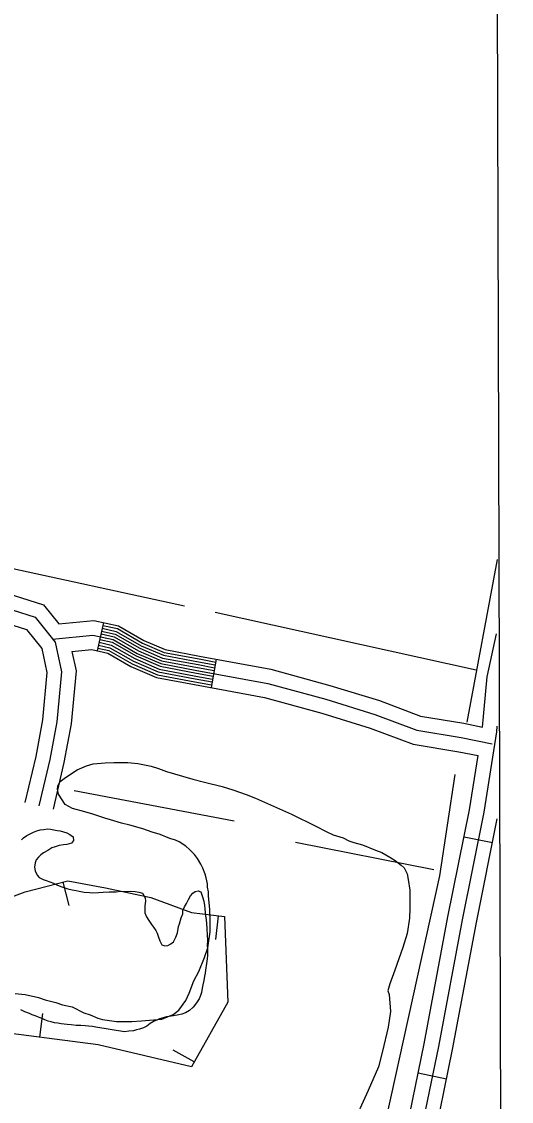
# Model space of a CAD drawing. Extents: x 3355724 to 3393621, y 594744 to 620174.
# Drawn here: x 3390944 to 3391453, y 603944 to 605066 of the extents above; entities that cross this region are included whole.
import ezdxf

# ---------------------------------------------------------------- set-up
doc = ezdxf.new("R2010")
doc.units = 0
for name, color, linetype in [('V-BORW-LINE', 7, 'Continuous'), ('V-GRID-FRAM', 7, 'Continuous'), ('V-ROAD-CNTR', 7, 'Continuous'), ('V-SITE-VEGE', 7, 'Continuous'), ('V-TOPO-SHOR', 7, 'Continuous')]:
    doc.layers.add(name, color=color, linetype=linetype)

msp = doc.modelspace()

# ---------------------------------------------------------------- linework, layer by layer
at = {"layer": 'V-BORW-LINE'}
for p, q in [((3390986.4, 604172.2), (3390992.6, 604147.9)), ((3391148.1, 604137.3), (3391145.3, 604112.5)), ((3390962.5, 604011), (3390965.7, 604035.8)), ((3391123, 603985.5), (3391101.3, 603997.8))]:
    msp.add_line(p, q, dxfattribs=at)
msp.add_lwpolyline([(3390885.3, 604138.8), (3390947.2, 604162.1), (3390991.8, 604173.5), (3391030.7, 604166.3), (3391078, 604156.2), (3391120.1, 604140.6), (3391154.4, 604136.6), (3391158, 604047.5), (3391120.2, 603980.5), (3391023.3, 604003.2), (3390905.4, 604018.4)], dxfattribs=at)
at = {"layer": 'V-GRID-FRAM'}
msp.add_lwpolyline([(3359807.6, 618312.1), (3391397.2, 618394.8), (3391452.7, 600211.2), (3359847.2, 600128.5), (3359807.6, 618312.1)], dxfattribs=at)
at = {"layer": 'V-ROAD-CNTR'}
for p, q in [((3391028.7, 604441.8), (3391022.3, 604412.5)), ((3391145.9, 604403.8), (3391140.5, 604374.3)), ((3391403.6, 604219.4), (3391433, 604213.5)), ((3391355.9, 603974), (3391385.3, 603968))]:
    msp.add_line(p, q, dxfattribs=at)
for points in [[(3389361.3, 604829.5), (3389441, 604808.1), (3389553.7, 604781.4), (3389675, 604756.8), (3389779.1, 604733.1), (3389853.7, 604715.8), (3389912.8, 604701.1), (3389943.4, 604702.8), (3389983.5, 604710), (3390009.5, 604710.2), (3390071.7, 604687.5), (3390124.2, 604675.4), (3390190.9, 604643.2), (3390222.9, 604625.6), (3390268.2, 604614.8), (3390318.3, 604598.8), (3390459.7, 604571.2), (3390667.8, 604530.6), (3390819.7, 604498.2), (3390913.6, 604477), (3390966.4, 604460.4), (3390982.5, 604440.4)], [(3390119.2, 604661.1), (3390184, 604629.8), (3390217.5, 604611.5), (3390264.1, 604600.4), (3390314.5, 604584.2), (3390456.8, 604556.4), (3390664.8, 604515.9), (3390816.4, 604483.6), (3390909.7, 604462.5), (3390957.6, 604447.4), (3390978.5, 604421.4), (3390985.1, 604390.7), (3390980.4, 604338.7), (3390973, 604299.5), (3390961.7, 604251.5)], [(3390114.2, 604646.9), (3390177.2, 604616.5), (3390212.1, 604597.4), (3390260.1, 604585.9), (3390310.8, 604569.7), (3390453.9, 604541.7), (3390661.8, 604501.2), (3390813.2, 604468.9), (3390905.8, 604448), (3390948.7, 604434.5), (3390964.6, 604414.8), (3390970, 604389.8), (3390965.5, 604340.8), (3390958.4, 604302.6), (3390947.1, 604254.9)], [(3390982.5, 604440.4), (3391018.6, 604444), (3391044.3, 604438.3), (3391070.6, 604423.2), (3391092.7, 604413.7), (3391128.6, 604406.9), (3391202.8, 604393.4), (3391264.1, 604376.6), (3391315.5, 604360.7), (3391358.3, 604344.6), (3391403.4, 604337.2), (3391422.5, 604333.3)], [(3390975.9, 604424.6), (3391017.7, 604428.8), (3391038.8, 604424.2), (3391063.9, 604409.7), (3391088.3, 604399.3), (3391125.9, 604392.2), (3391199.4, 604378.7), (3391259.9, 604362.2), (3391310.6, 604346.5), (3391354.4, 604330.1), (3391400.6, 604322.4), (3391432.7, 604315.9)], [(3391026.2, 604430), (3391039.9, 604427), (3391065.3, 604412.4), (3391089.2, 604402.1), (3391126.4, 604395.1), (3391143.8, 604392)], [(3391026.8, 604433), (3391041, 604429.8), (3391066.6, 604415.1), (3391090.1, 604405), (3391127, 604398.1), (3391144.3, 604394.9)], [(3391027.5, 604435.9), (3391042.1, 604432.7), (3391067.9, 604417.8), (3391091, 604407.9), (3391127.5, 604401), (3391144.9, 604397.9)], [(3391028.1, 604438.8), (3391043.2, 604435.5), (3391069.3, 604420.5), (3391091.9, 604410.8), (3391128.1, 604404), (3391145.4, 604400.8)], [(3391422.5, 604333.3), (3391427.5, 604385.3), (3391437.3, 604430.2)], [(3391023.6, 604418.3), (3391035.5, 604415.7), (3391059.9, 604401.7), (3391085.7, 604390.6), (3391124.2, 604383.3), (3391141.6, 604380.2)], [(3391024.2, 604421.3), (3391036.6, 604418.5), (3391061.2, 604404.4), (3391086.6, 604393.5), (3391124.8, 604386.3), (3391142.1, 604383.1)], [(3391024.9, 604424.2), (3391037.7, 604421.3), (3391062.6, 604407.1), (3391087.5, 604396.4), (3391125.3, 604389.2), (3391142.7, 604386.1)], [(3391025.5, 604427.1), (3391038.8, 604424.2), (3391063.9, 604409.7), (3391088.3, 604399.3), (3391125.9, 604392.2), (3391143.2, 604389)], [(3390996, 604411.6), (3391000.3, 604391.6), (3390995.2, 604336.7), (3390987.7, 604296.4), (3390976.3, 604248.1)], [(3390996, 604411.6), (3391016.8, 604413.7), (3391033.3, 604410), (3391057.2, 604396.3), (3391083.9, 604384.8), (3391123.2, 604377.4), (3391196.1, 604364.1), (3391255.7, 604347.8), (3391305.8, 604332.3), (3391350.5, 604315.5), (3391397.9, 604307.6), (3391418, 604303.6)], [(3391022.9, 604415.4), (3391034.4, 604412.8), (3391058.5, 604399), (3391084.8, 604387.7), (3391123.7, 604380.4), (3391141.1, 604377.2)], [(3391437.6, 604334.1), (3391437.1, 604328.2), (3391424, 604244.8), (3391401.5, 604133.2), (3391376.8, 604001.3), (3391355.6, 603897.9), (3391320.9, 603752.6), (3391291.6, 603667.3), (3391275.5, 603606.5), (3391262.8, 603553.4), (3391246.9, 603497.3), (3391231.2, 603445.6), (3391223.2, 603398.9), (3391221, 603350.5), (3391218.1, 603303.4), (3391212.4, 603255.8), (3391199.1, 603221.8), (3391191.4, 603184.8), (3391176, 603092.9), (3391151.1, 602969.8), (3391139.4, 602902.5), (3391124.6, 602810.1), (3391103.8, 602689.7), (3391065.1, 602526.4)], [(3391280.8, 603682), (3391306.5, 603756.8), (3391341, 603901.1), (3391362.1, 604004.2), (3391386.8, 604136.1), (3391409.2, 604247.4), (3391418, 604303.6)], [(3391224.7, 603246), (3391227.1, 603252.1), (3391233.1, 603302), (3391235.9, 603349.8), (3391238.1, 603397.3), (3391245.8, 603442.2), (3391261.3, 603493.1), (3391277.3, 603549.6), (3391290.1, 603602.9), (3391306, 603663), (3391335.3, 603748.4), (3391370.3, 603894.6), (3391391.5, 603998.4), (3391416.3, 604130.4), (3391437.9, 604238.1)]]:
    msp.add_lwpolyline(points, dxfattribs=at)
at = {"layer": 'V-SITE-VEGE'}
for points in [[(3391047.5, 604233.3), (3391036.2, 604236.9), (3391030.1, 604238.6), (3391017.6, 604242.8), (3391009.4, 604245.3), (3390996.6, 604248.8), (3390989.1, 604252.7), (3390982, 604263.4), (3390980.9, 604268.7), (3390981.2, 604272.2), (3390983.7, 604276.9), (3390988, 604279.7), (3390996.5, 604285.8), (3391001.5, 604289), (3391011.1, 604293), (3391018.2, 604295.1), (3391030.6, 604296.2), (3391039.5, 604296.6), (3391054.1, 604296.3), (3391064.4, 604295.3), (3391078.3, 604292.8), (3391085.8, 604290.4), (3391094.3, 604287.2), (3391110.7, 604282.3), (3391121.7, 604279.1), (3391133.9, 604275.9), (3391152, 604271.4), (3391163.1, 604268.2)], [(3391163.1, 604268.2), (3391176.9, 604263.3), (3391186.6, 604259.4), (3391224, 604242.8), (3391249.6, 604230.4), (3391260.3, 604224.8), (3391267.4, 604221.2), (3391277.8, 604218.1), (3391283.8, 604215.2), (3391288.8, 604213.5), (3391298.1, 604211), (3391311.6, 604205.4), (3391318, 604202.9), (3391326.2, 604198.3), (3391331.9, 604194.8), (3391338.3, 604189.8), (3391341.2, 604187), (3391344.4, 604180.9), (3391345.5, 604174.9), (3391347, 604163.9), (3391347, 604144.7), (3391346.7, 604134.7), (3391344.3, 604118.7), (3391340, 604104.4), (3391331.6, 604080.6), (3391326.3, 604066.7), (3391324.2, 604059.2), (3391325.6, 604055.3), (3391327.1, 604037.9), (3391324.7, 604021.5), (3391318.7, 603996.6), (3391314.5, 603980.2), (3391303.9, 603955.6), (3391286.9, 603918.2)], [(3390937.1, 604056.5), (3390947.4, 604055.5), (3390961.3, 604052.3), (3390968.1, 604049.9), (3390979.1, 604047.1), (3390986.3, 604044.9), (3390996.2, 604042.5), (3391008.3, 604036.5), (3391014.8, 604034.4), (3391022.9, 604030.8), (3391027.6, 604029.4), (3391042.2, 604027.3), (3391058.2, 604027.4), (3391068.1, 604028.1), (3391089.5, 604030), (3391101.2, 604034.6), (3391107.2, 604039.3), (3391114.3, 604049.3), (3391117.8, 604056.7), (3391122.8, 604069.6), (3391127.7, 604079.2), (3391133.7, 604093.8), (3391137.3, 604104.1), (3391139.7, 604120.5), (3391139.7, 604130.5), (3391139.3, 604144), (3391137.8, 604157.5), (3391137.8, 604162.1), (3391136.7, 604167.1), (3391136.7, 604170.3), (3391135.6, 604176.7), (3391134.5, 604180.6), (3391132, 604186.6), (3391129.9, 604190.9), (3391126.6, 604196.9), (3391123.4, 604200.8), (3391118.1, 604206.2), (3391114.5, 604209.4), (3391107.4, 604214), (3391103.5, 604215.7), (3391097.8, 604217.5), (3391087.8, 604221.7), (3391079.2, 604224.2), (3391069.6, 604227.4), (3391056.1, 604231.2), (3391047.5, 604233.3)]]:
    msp.add_lwpolyline(points, dxfattribs=at)
at = {"layer": 'V-TOPO-SHOR'}
for p, q in [((3391112.8, 604458.7), (3390493.4, 604594.3)), ((3391406.7, 604338.2), (3391438.2, 604507.4)), ((3391416.1, 604392.5), (3391144.7, 604452.4)), ((3391164.4, 604235.5), (3390998.4, 604266.9)), ((3391372, 604185), (3391228.3, 604213.3))]:
    msp.add_line(p, q, dxfattribs=at)
for points in [[(3391271.2, 603693.3), (3391378.4, 604178.6), (3391394.1, 604283.9)], [(3390943.5, 604216.2), (3390945.8, 604218.2), (3390949, 604220.5), (3390952.5, 604222.3), (3390955.9, 604224.1), (3390959.6, 604225.4), (3390963, 604226.5), (3390966.9, 604226.9), (3390970.6, 604227.4), (3390973.8, 604227.1), (3390977.2, 604226.6), (3390980.6, 604225.9), (3390983.8, 604225.4), (3390987.3, 604224.5), (3390990.7, 604223.3), (3390993.9, 604221.7), (3390997.3, 604219.3), (3390997.7, 604215.5), (3390995.4, 604212.7), (3390990.6, 604211.2), (3390987.1, 604211), (3390982.8, 604210.1), (3390978.7, 604209), (3390975.2, 604207.7), (3390970.9, 604205.2), (3390966.5, 604202.5)], [(3390966.5, 604202.5), (3390963.7, 604200.5), (3390961.2, 604198.2), (3390958.9, 604195.2), (3390957.9, 604192.3), (3390957.2, 604187.9), (3390957.6, 604183.8), (3390959.9, 604179.5), (3390961.9, 604177.1), (3390966.2, 604174.8), (3390969.2, 604173.9), (3390973.1, 604172.5), (3390976.9, 604171.1), (3390980.8, 604169.2), (3390985.6, 604167.3), (3390988.6, 604166.4), (3390991.7, 604165.4), (3390996.1, 604164.3), (3391000.4, 604163.5), (3391003.6, 604162.8), (3391008.6, 604161.9), (3391014.1, 604161.4), (3391017.8, 604161.1), (3391023.7, 604161.5), (3391028.3, 604161.7), (3391034.7, 604162.1), (3391042, 604162), (3391046.4, 604162.7), (3391052.3, 604162.6), (3391057.3, 604162.8), (3391061.7, 604162.5), (3391065.6, 604161.8), (3391069.4, 604160.6), (3391072.1, 604155.8), (3391072.3, 604152.4), (3391071.6, 604147.6), (3391071.6, 604143.4), (3391071.8, 604140.2), (3391073.6, 604136.3), (3391075.8, 604132.2), (3391078.5, 604128.3), (3391080.8, 604125.5), (3391083, 604122.1), (3391084.6, 604119.3), (3391085.9, 604115.2), (3391087.3, 604111.3), (3391089.5, 604106.9), (3391092.5, 604106), (3391095.5, 604106.4), (3391098.9, 604108), (3391101.4, 604110.3), (3391104, 604115), (3391105.6, 604119.4), (3391106.6, 604126), (3391107.6, 604128.9), (3391109.4, 604135.1), (3391111.3, 604139.2), (3391111.3, 604142.9), (3391113, 604146.5), (3391115.1, 604149.9), (3391117.2, 604154.2), (3391119.3, 604157.9), (3391121.6, 604160.6), (3391124.1, 604162.6), (3391127.1, 604163.1), (3391130, 604162.1), (3391131.8, 604156.8), (3391133.1, 604152.3), (3391133.8, 604147.9), (3391134, 604144.5), (3391134.4, 604140.6), (3391134.8, 604137.6), (3391135.5, 604133), (3391135.9, 604129.1), (3391136.1, 604124.1), (3391136.5, 604117.2), (3391136.7, 604112), (3391136.4, 604106.3), (3391136.8, 604103.3), (3391136.8, 604096), (3391136.5, 604092.6), (3391135.8, 604087.8), (3391134.8, 604080.9), (3391134.3, 604077.7), (3391133.8, 604074.5), (3391132.9, 604070), (3391132.1, 604065.6), (3391131.4, 604062), (3391130.7, 604057.6), (3391129.7, 604054.4), (3391128.1, 604050.8), (3391125.3, 604046.9), (3391121.9, 604042.2), (3391118.2, 604038.8), (3391114, 604036.3), (3391110.1, 604035), (3391107.2, 604034.3), (3391101.4, 604033.4), (3391094.1, 604032.4), (3391087, 604030.1), (3391084.2, 604028.8)], [(3391020.8, 604021.6), (3391017.4, 604022.1), (3391013.1, 604022.6), (3391009.6, 604022.8), (3391005.3, 604023.1), (3391000.3, 604023.4), (3390995.3, 604023.9), (3390991.1, 604024.4), (3390987.9, 604024.6), (3390984.7, 604025.1), (3390981.3, 604025.6), (3390977.9, 604026.1), (3390974.5, 604027), (3390971.3, 604027.8), (3390967.9, 604029.2), (3390964.9, 604030.6), (3390961.9, 604031.5), (3390958.8, 604032.9), (3390954.7, 604034.5), (3390951.7, 604035.9), (3390946.9, 604037.6), (3390943, 604039.5)], [(3391084.2, 604028.8), (3391081.3, 604027.7), (3391077.1, 604025.2), (3391073.7, 604022.7), (3391070.2, 604020.7), (3391066.1, 604019.6), (3391063.1, 604018.7), (3391059.9, 604017.8), (3391055.1, 604017.4), (3391050.7, 604016.7), (3391020.8, 604021.6)]]:
    msp.add_lwpolyline(points, dxfattribs=at)

doc.saveas('drawing.dxf')
